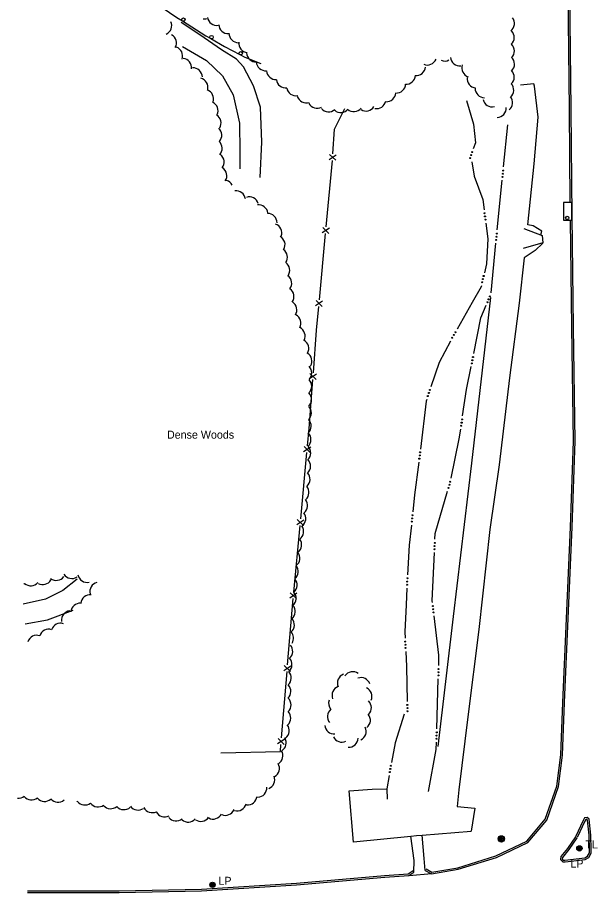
# Model space of a CAD drawing. Extents: x 2402803 to 2427059, y 6985292 to 6997652.
# Drawn here: x 2410190 to 2410538, y 6985966 to 6986491 of the extents above; entities that cross this region are included whole.
import ezdxf

# ---------------------------------------------------------------- set-up
doc = ezdxf.new("R2010")
doc.units = 0
for name, color, linetype in [('p_drainage conc drain', 7, 'Continuous'), ('p_drainage riprap', 7, 'Continuous'), ('p_drainage water', 7, 'Continuous'), ('p_road - paved curb', 7, 'Continuous'), ('p_road bridge end', 7, 'Continuous'), ('p_road guard rails', 7, 'Continuous'), ('p_structure fence', 7, 'Continuous'), ('p_structure general', 7, 'Continuous'), ('p_utility manhole', 7, 'Continuous'), ('p_veg woods', 7, 'Continuous')]:
    doc.layers.add(name, color=color, linetype=linetype)

msp = doc.modelspace()

# ---------------------------------------------------------------- linework, layer by layer
at = {"layer": 'p_drainage conc drain'}
for points in [[(2410428.24, 6985978.13), (2410428.31, 6985985.05), (2410426.3, 6985999.6)], [(2410435.05, 6985979.12), (2410434.33, 6985986.33), (2410433.25, 6986000.21)]]:
    msp.add_lwpolyline(points, dxfattribs=at)
at = {"layer": 'p_drainage riprap'}
for points in [[(2410504.45, 6986360.36), (2410504.96, 6986362.62), (2410499.84, 6986365.73), (2410496.57, 6986366.44), (2410500.51, 6986403.06), (2410502.79, 6986431.01), (2410500.66, 6986449.53), (2410500.14, 6986450.94), (2410492.23, 6986450.24)], [(2410505.52, 6986355.48), (2410500.96, 6986350.99), (2410494.46, 6986346.64), (2410491.48, 6986319.36), (2410485.61, 6986274.62), (2410479.41, 6986222.33), (2410473.82, 6986183.57), (2410467.23, 6986123.58), (2410460.61, 6986071.18), (2410455.26, 6986027.53), (2410454.21, 6986017.45), (2410464.83, 6986016.46), (2410462.65, 6986002.63)], [(2410474.12, 6986322.78), (2410462.77, 6986223.37), (2410451.85, 6986131.46), (2410442.63, 6986053.53)], [(2410392.05, 6985996.08), (2410389.46, 6986026.79), (2410403.13, 6986027.88), (2410411.92, 6986028.07)]]:
    msp.add_lwpolyline(points, dxfattribs=at)
at = {"layer": 'p_drainage water'}
for p, q in [((2410482.05, 6986401.13), (2410484.57, 6986426.35)), ((2410478.28, 6986363.32), (2410481.26, 6986393.17)), ((2410474.51, 6986325.51), (2410477.49, 6986355.36)), ((2410441.98, 6986064.1), (2410442.86, 6986094.08))]:
    msp.add_line(p, q, dxfattribs=at)
for points in [[(2410459.73, 6986441.05), (2410463.99, 6986426.77), (2410465.11, 6986415.54), (2410463.9, 6986411.93)], [(2410462.91, 6986404.22), (2410464.42, 6986395.63), (2410469.56, 6986381.49), (2410470.39, 6986375.32)], [(2410471.45, 6986367.39), (2410472.7, 6986358.07), (2410471.72, 6986343.05), (2410470.53, 6986337.64)], [(2410468.81, 6986329.83), (2410468.66, 6986329.16), (2410463.19, 6986319.7), (2410454.1, 6986303.72)], [(2410464.11, 6986289.16), (2410468.4, 6986310.62), (2410471.54, 6986318.1)], [(2410450.29, 6986296.69), (2410443.39, 6986283.81), (2410438.46, 6986269.23)], [(2410457.49, 6986251.75), (2410459.81, 6986267.63), (2410462.54, 6986281.31)], [(2410435.9, 6986261.65), (2410435.52, 6986260.53), (2410432.18, 6986231.91)], [(2410450.54, 6986214.41), (2410455.47, 6986237.99), (2410456.33, 6986243.84)], [(2410431.21, 6986223.97), (2410428.64, 6986204.36), (2410427.55, 6986194.21)], [(2410440.87, 6986177.76), (2410441.02, 6986181.24), (2410448.44, 6986206.7)], [(2410426.7, 6986186.25), (2410425.41, 6986174.24), (2410424.45, 6986156.35)], [(2410439.34, 6986139.83), (2410439.22, 6986140.76), (2410440.51, 6986169.78)], [(2410424.03, 6986148.36), (2410423.5, 6986138.53), (2410422.78, 6986122.16), (2410422.96, 6986118.39)], [(2410443.1, 6986102.08), (2410443.28, 6986108.23), (2410440.33, 6986131.89)], [(2410423.35, 6986110.4), (2410423.79, 6986101.42), (2410424.24, 6986080.42)], [(2410422.4, 6986072.84), (2410416.89, 6986055.64), (2410414.77, 6986043.9)], [(2410436.97, 6986026.53), (2410441.61, 6986051.72), (2410441.74, 6986056.1)], [(2410413.35, 6986036.03), (2410411.92, 6986028.07), (2410412.24, 6986021.86)]]:
    msp.add_lwpolyline(points, dxfattribs=at)
for centre in [(2410462.65, 6986408.21), (2410463.26, 6986410.03), (2410462.04, 6986406.39), (2410481.65, 6986397.07), (2410481.84, 6986398.98), (2410481.46, 6986395.16), (2410470.65, 6986373.33), (2410470.91, 6986371.43), (2410471.16, 6986369.53), (2410478.07, 6986361.17), (2410477.68, 6986357.35), (2410477.88, 6986359.26), (2410469.68, 6986333.81), (2410470.1, 6986335.69), (2410469.27, 6986331.94), (2410473.81, 6986323.48), (2410472.32, 6986319.94), (2410473.06, 6986321.71), (2410453.11, 6986301.99), (2410451.21, 6986298.65), (2410452.16, 6986300.32), (2410463.69, 6986287.04), (2410462.94, 6986283.27), (2410463.31, 6986285.16), (2410437.21, 6986265.52), (2410437.82, 6986267.34), (2410436.59, 6986263.7), (2410457.17, 6986249.62), (2410456.62, 6986245.82), (2410456.89, 6986247.72), (2410431.94, 6986229.92), (2410431.5, 6986226.11), (2410431.72, 6986228.02), (2410449, 6986208.62), (2410449.54, 6986210.46), (2410450.08, 6986212.3), (2410427.34, 6986192.22), (2410426.93, 6986188.4), (2410427.13, 6986190.31), (2410440.77, 6986175.61), (2410440.6, 6986171.77), (2410440.68, 6986173.69), (2410424.14, 6986150.52), (2410424.24, 6986152.43), (2410424.35, 6986154.35), (2410439.6, 6986137.69), (2410439.84, 6986135.78), (2410440.08, 6986133.88), (2410423.06, 6986116.4), (2410423.15, 6986114.48), (2410423.25, 6986112.56), (2410442.98, 6986098), (2410443.03, 6986099.92), (2410442.92, 6986096.08), (2410424.28, 6986078.42), (2410424.33, 6986076.5), (2410424.37, 6986074.58), (2410441.91, 6986061.94), (2410441.8, 6986058.1), (2410441.86, 6986060.02), (2410414.08, 6986040.04), (2410414.42, 6986041.93), (2410413.74, 6986038.15)]:
    msp.add_circle(centre, 0.3, dxfattribs=at)
at = {"layer": 'p_road - paved curb'}
for points in [[(2410435.05, 6985979.12), (2410438.79, 6985976.98), (2410454.78, 6985979.79), (2410477.78, 6985986.86), (2410496.55, 6985995.78), (2410507.97, 6986009.33), (2410514.92, 6986029.4), (2410517.48, 6986048.27), (2410518.71, 6986079.85), (2410520.84, 6986130.15), (2410523.17, 6986184.97), (2410524.94, 6986236.53), (2410524.02, 6986305.1), (2410523.14, 6986371.5), (2410522.55, 6986435.5), (2410521.87, 6986506.32), (2410521.03, 6986562.84), (2410521.45, 6986622.72), (2410523.36, 6986672.57), (2410525.55, 6986722.05), (2410528.12, 6986761.74), (2410532.03, 6986812.29), (2410535.12, 6986851.18), (2410537.04, 6986879.79)], [(2410522.06, 6986380.02), (2410521.55, 6986435.49), (2410520.87, 6986506.31), (2410520.03, 6986562.84), (2410520.45, 6986622.74), (2410522.25, 6986669.63)], [(2410336.04, 6986394.87), (2410337.04, 6986415.99), (2410336.23, 6986436.93), (2410331.92, 6986449.83), (2410325.95, 6986461.14), (2410321.83, 6986465.74), (2410312.67, 6986471.44), (2410299.73, 6986480.36), (2410288.44, 6986487.7)], [(2410289.42, 6986473.41), (2410303.74, 6986465.04), (2410313.42, 6986455.82), (2410319.8, 6986444.35), (2410323.46, 6986427.38), (2410323.66, 6986410.18), (2410323.68, 6986400.08)], [(2410435.55, 6985979.99), (2410438.97, 6985978.03), (2410454.55, 6985980.76), (2410477.42, 6985987.79), (2410495.93, 6985996.59), (2410507.09, 6986009.83), (2410513.94, 6986029.63), (2410516.48, 6986048.36), (2410517.71, 6986079.89), (2410519.84, 6986130.19), (2410522.17, 6986185.01), (2410523.94, 6986236.54), (2410523.02, 6986305.09), (2410522.17, 6986369.14)], [(2410226.12, 6986153.74), (2410217.6, 6986146.98), (2410207.19, 6986141.8), (2410193.71, 6986138.86)], [(2410194.82, 6986127.09), (2410208.27, 6986129.51), (2410223.64, 6986135.21)], [(2410534.41, 6986000.3), (2410533.34, 6986009.89), (2410532.15, 6986010.8), (2410530.69, 6986010.67), (2410529.86, 6986009.02), (2410525.29, 6985999.26)], [(2410533.42, 6986000.19), (2410532.39, 6986009.35), (2410531.85, 6986009.77), (2410531.33, 6986009.72), (2410530.76, 6986008.58), (2410526.2, 6985998.84)], [(2410525.29, 6985999.26), (2410520.35, 6985992.2), (2410516.51, 6985987.38), (2410516.13, 6985985.58), (2410517.57, 6985984.27), (2410518.95, 6985984.27), (2410531.1, 6985985.63), (2410533.27, 6985986.9), (2410534.54, 6985989.51), (2410534.58, 6985991.56), (2410534.41, 6986000.33)], [(2410526.11, 6985998.69), (2410521.15, 6985991.6), (2410517.44, 6985986.94), (2410517.23, 6985985.93), (2410517.96, 6985985.27), (2410518.89, 6985985.27), (2410530.78, 6985986.6), (2410532.5, 6985987.61), (2410533.54, 6985989.75), (2410533.58, 6985991.56), (2410533.41, 6986000.31)], [(2410196.27, 6985966.96), (2410251.33, 6985966.87), (2410300.75, 6985967.93), (2410357.73, 6985971.39), (2410410.63, 6985976.13), (2410424.79, 6985977.13), (2410427.71, 6985978.98)], [(2410196.27, 6985965.96), (2410251.34, 6985965.87), (2410300.79, 6985966.93), (2410357.8, 6985970.39), (2410410.71, 6985975.13), (2410425.11, 6985976.15), (2410428.24, 6985978.13)], [(2410438.79, 6985976.98), (2410425.48, 6985975.9)]]:
    msp.add_lwpolyline(points, dxfattribs=at)
at = {"layer": 'p_road bridge end'}
msp.add_lwpolyline([(2410523.07, 6986369.27), (2410522.96, 6986379.81), (2410517.93, 6986379.76), (2410518.04, 6986369.22)], close=True, dxfattribs=at)
for points in [[(2410494.2, 6986364.09), (2410505.29, 6986360.06), (2410505.66, 6986355.52), (2410493.73, 6986352.14)], [(2410392.03, 6985996.29), (2410426.3, 6985999.6), (2410429.85, 6985999.99), (2410433.25, 6986000.21), (2410462.65, 6986002.63)]]:
    msp.add_lwpolyline(points, dxfattribs=at)
at = {"layer": 'p_road guard rails'}
for points in [[(2410272.66, 6986499.78), (2410286.03, 6986490.81), (2410289.31, 6986488.71)], [(2410289.31, 6986488.71), (2410303.31, 6986479.73), (2410306.26, 6986478.09)], [(2410306.26, 6986478.09), (2410314.58, 6986473.45), (2410323.79, 6986468.47)], [(2410323.79, 6986468.47), (2410326.66, 6986466.92), (2410336.3, 6986463.17)]]:
    msp.add_lwpolyline(points, dxfattribs=at)
for centre in [(2410289.85, 6986489.55), (2410306.74, 6986478.96), (2410324.27, 6986469.35)]:
    msp.add_circle(centre, 1, dxfattribs=at)
at = {"layer": 'p_structure fence'}
for p, q in [((2410381.58, 6986408.28), (2410377.3, 6986405.47)), ((2410381.29, 6986405.1), (2410377.6, 6986408.65)), ((2410375.61, 6986365.25), (2410379.31, 6986405.08)), ((2410371.55, 6986321.44), (2410375.24, 6986361.27)), ((2410377.52, 6986364.47), (2410373.24, 6986361.65)), ((2410377.22, 6986361.28), (2410373.54, 6986364.84)), ((2410373.45, 6986320.66), (2410369.18, 6986317.84)), ((2410373.16, 6986317.47), (2410369.47, 6986321.03)), ((2410369.84, 6986276.85), (2410365.61, 6986273.96)), ((2410369.6, 6986273.66), (2410365.85, 6986277.15)), ((2410360.3, 6986189.94), (2410364.05, 6986229.76)), ((2410366.33, 6986232.96), (2410362.04, 6986230.15)), ((2410366.03, 6986229.77), (2410362.34, 6986233.33)), ((2410362.2, 6986189.15), (2410357.92, 6986186.34)), ((2410361.9, 6986185.97), (2410358.22, 6986189.53)), ((2410356.17, 6986146.13), (2410359.92, 6986185.95)), ((2410358.05, 6986145.37), (2410353.79, 6986142.52)), ((2410357.78, 6986142.18), (2410354.06, 6986145.71)), ((2410352.45, 6986102.41), (2410355.8, 6986142.15)), ((2410348.76, 6986058.69), (2410352.11, 6986098.43)), ((2410354.36, 6986101.66), (2410350.11, 6986098.8)), ((2410354.09, 6986098.47), (2410350.38, 6986101.99)), ((2410350.68, 6986057.94), (2410346.42, 6986055.09)), ((2410350.41, 6986054.75), (2410346.69, 6986058.27))]:
    msp.add_line(p, q, dxfattribs=at)
for points in [[(2410379.64, 6986409.06), (2410380.51, 6986423.84), (2410386.74, 6986436.14)], [(2410367.92, 6986277.59), (2410369.85, 6986303.14), (2410371.18, 6986317.46)], [(2410364.42, 6986233.74), (2410365.4, 6986244.15), (2410367.62, 6986273.6)], [(2410312.39, 6986049.72), (2410348.07, 6986050.46), (2410348.43, 6986054.72)]]:
    msp.add_lwpolyline(points, dxfattribs=at)
at = {"layer": 'p_structure general'}
msp.add_circle((2410520.23, 6986370.54), 1, dxfattribs=at)
at = {"layer": 'p_utility manhole'}
for centre, radius in [((2410480.71, 6985998.03), 1.9), ((2410480.71, 6985998.03), 1.44), ((2410480.71, 6985998.03), 0.973), ((2410480.71, 6985998.03), 0.539), ((2410480.71, 6985998.03), 0.192), ((2410527.59, 6985992.31), 1.6), ((2410527.59, 6985992.31), 1.3), ((2410527.59, 6985992.31), 1), ((2410527.59, 6985992.31), 0.539), ((2410527.59, 6985992.31), 0.192), ((2410307.34, 6985970.48), 1.6), ((2410307.34, 6985970.48), 1.3), ((2410307.34, 6985970.48), 1), ((2410307.34, 6985970.48), 0.539), ((2410307.34, 6985970.48), 0.192)]:
    msp.add_circle(centre, radius, dxfattribs=at)
at = {"layer": 'p_veg woods'}
for centre, start, end in [((2410277.25, 6986485.95), 294.0959, 24.0959), ((2410301.98, 6986495.53), 266.7143, 290.1848), ((2410309.85, 6986491.66), 189.3611, 279.3611), ((2410316.71, 6986486.79), 183.4112, 273.4112), ((2410482.94, 6986487.24), 307.2134, 37.2134), ((2410280.04, 6986475.44), 331.5449, 61.5449), ((2410322.89, 6986481.29), 179.5441, 269.5441), ((2410482.8, 6986478.79), 313.7626, 43.7626), ((2410328.82, 6986475.35), 173.5336, 263.5336), ((2410283.78, 6986467.64), 340.9547, 70.9547), ((2410482.87, 6986470.7), 315.6489, 45.6489), ((2410289.19, 6986460.54), 354.4664, 84.4664), ((2410333.46, 6986469.74), 182.6677, 272.6677), ((2410436.32, 6986467.92), 247.1162, 337.1162), ((2410446.69, 6986470.3), 247.3883, 297.3661), ((2410455.85, 6986467.39), 185.5741, 275.5741), ((2410482.96, 6986462.76), 315.6756, 45.6756), ((2410295.6, 6986454.9), 1.9757, 91.9757), ((2410339.29, 6986464.44), 184.226, 274.226), ((2410429.57, 6986461.67), 263.689, 353.689), ((2410462.62, 6986460.52), 161.1627, 251.1627), ((2410298.97, 6986448.79), 346.2575, 76.2575), ((2410345.29, 6986459.25), 185.1581, 275.1581), ((2410423.51, 6986456.41), 265.879, 355.879), ((2410465.75, 6986454.16), 174.3867, 264.3867), ((2410482.8, 6986454.97), 313.6839, 43.6839), ((2410351.28, 6986454.2), 187.5329, 277.5329), ((2410417.62, 6986451.1), 267.1392, 357.1392), ((2410482.5, 6986447.15), 312.8495, 42.8495), ((2410302.37, 6986441.93), 341.2825, 71.2825), ((2410357.47, 6986449.45), 190.3479, 280.3479), ((2410411.79, 6986445.9), 266.6763, 356.6763), ((2410470.63, 6986448.28), 179.5583, 269.5583), ((2410305.07, 6986434.81), 335.6504, 65.6504), ((2410363.62, 6986445.21), 198.081, 288.081), ((2410370.13, 6986441.92), 208.5023, 298.5023), ((2410405.77, 6986441.75), 258.9829, 348.9829), ((2410475.24, 6986442.82), 193.3164, 283.3164), ((2410481.87, 6986439.73), 308.768, 38.768), ((2410376.98, 6986439.81), 220.875, 310.875), ((2410384.4, 6986439.38), 229.0654, 319.0654), ((2410392.2, 6986439.94), 229.6899, 319.6899), ((2410399.43, 6986440.32), 238.5492, 328.5492), ((2410478.01, 6986436.42), 272.8386, 2.8386), ((2410306.86, 6986427.49), 328.9267, 58.9267), ((2410307.28, 6986420.24), 318.1401, 48.1401), ((2410307.52, 6986412.29), 317.4711, 47.4711), ((2410308.69, 6986404.04), 322.0923, 52.0923), ((2410310.28, 6986395.84), 327.311, 57.311), ((2410314.04, 6986387.68), 26.0688, 71.4367), ((2410321.45, 6986381.23), 6.7744, 96.7744), ((2410329.42, 6986377.49), 17.5095, 107.5095), ((2410334.95, 6986372.74), 6.8098, 96.8098), ((2410340.47, 6986367.6), 0.4835, 90.4835), ((2410343.29, 6986361.49), 341.0131, 71.0131), ((2410345.24, 6986354.44), 331.0334, 61.0334), ((2410346.67, 6986346.9), 326.3169, 56.3169), ((2410348.08, 6986339.12), 325.0823, 55.0823), ((2410349.27, 6986331.3), 323.8506, 53.8506), ((2410350.58, 6986323.35), 324.6964, 54.6964), ((2410352.32, 6986315.36), 327.4125, 57.4125), ((2410354.74, 6986307.42), 331.6292, 61.6292), ((2410357.27, 6986299.75), 332.8675, 62.8675), ((2410359.46, 6986292.2), 330.8663, 60.8663), ((2410361.39, 6986284.55), 329.424, 59.424), ((2410361.3, 6986277.53), 314.7447, 44.7447), ((2410361.23, 6986269.55), 314.3903, 44.3903), ((2410361.15, 6986261.56), 314.3903, 44.3903), ((2410361.03, 6986253.57), 314.2087, 44.2087), ((2410360.92, 6986245.57), 314.2213, 44.2213), ((2410360.81, 6986237.58), 314.2213, 44.2213), ((2410360.69, 6986229.59), 314.1363, 44.1363), ((2410360.55, 6986221.6), 313.988, 43.988), ((2410360.26, 6986213.72), 312.3679, 42.3679), ((2410359.63, 6986205.9), 310.1605, 40.1605), ((2410358.76, 6986198.05), 308.6599, 38.6599), ((2410357.68, 6986190.23), 307.2131, 37.2131), ((2410356.38, 6986182.42), 305.9387, 35.9387), ((2410355.22, 6986174.44), 306.9254, 36.9254), ((2410354.16, 6986166.48), 307.3673, 37.3673), ((2410353.2, 6986158.46), 308.3995, 38.3995), ((2410213.6, 6986158.77), 232.9454, 322.9454), ((2410222.92, 6986159.88), 213.2784, 303.2784), ((2410232.13, 6986157.56), 191.7834, 281.7834), ((2410190.24, 6986154.84), 313.8552, 320.1297), ((2410198.2, 6986155.55), 230.1297, 320.1297), ((2410205.43, 6986156.17), 240.96, 330.96), ((2410239.39, 6986146.37), 104.0596, 194.0596), ((2410352.46, 6986150.39), 309.9105, 39.9105), ((2410234.02, 6986138.84), 85.4424, 175.4424), ((2410351.9, 6986142.35), 310.7789, 40.7789), ((2410227.89, 6986133.75), 85.4213, 175.4213), ((2410222.37, 6986129.25), 97.2924, 187.2924), ((2410351.35, 6986134.36), 311.0852, 41.0852), ((2410350.83, 6986126.39), 311.2675, 41.2675), ((2410209.03, 6986118.13), 71.9099, 161.9099), ((2410216.15, 6986121.74), 71.9099, 161.9099), ((2410201.91, 6986114.51), 71.9099, 161.9099), ((2410350.32, 6986118.48), 328.172, 41.326), ((2410349.84, 6986110.57), 311.5717, 41.5717), ((2410349.4, 6986102.6), 311.8559, 41.8559), ((2410348.97, 6986094.63), 311.8933, 41.8933), ((2410391.52, 6986092.66), 55.3374, 145.3374), ((2410387.95, 6986091.49), 111.1676, 201.1676), ((2410396.48, 6986089.13), 19.4075, 109.4075), ((2410348.73, 6986086.54), 313.5168, 43.5168), ((2410384.72, 6986084.17), 111.1676, 201.1676), ((2410397.43, 6986083.51), 335.4878, 65.4878), ((2410348.82, 6986078.43), 315.177, 45.177), ((2410382.68, 6986079.35), 160.42, 219.627), ((2410397.08, 6986076.7), 316.3167, 46.3167), ((2410348.67, 6986070.56), 313.4584, 43.4584), ((2410381.93, 6986071.4), 129.627, 219.627), ((2410396.46, 6986069.19), 309.6582, 39.6582), ((2410347.78, 6986063.03), 307.5504, 37.5504), ((2410380.31, 6986066.63), 184.9345, 274.9345), ((2410393.97, 6986062.58), 295.4651, 25.4651), ((2410345.93, 6986055.68), 301.6617, 31.6617), ((2410384.97, 6986061.73), 205.6328, 295.6328), ((2410389.05, 6986058.63), 267.6925, 357.6925), ((2410343.96, 6986047.98), 301.2226, 31.2226), ((2410341.87, 6986040.42), 299.1061, 29.1061), ((2410339.06, 6986033.52), 291.312, 21.312), ((2410334.26, 6986028.62), 273.745, 3.745), ((2410190.92, 6986028.07), 263.6351, 307.6257), ((2410198.8, 6986027.02), 218.0723, 308.0723), ((2410206.51, 6986026.12), 221.4018, 311.4018), ((2410214.53, 6986025.68), 220.8345, 310.8345), ((2410222.76, 6986025.1), 305.8199, 307.2974), ((2410230.74, 6986024.02), 216.5711, 306.5711), ((2410238.63, 6986022.85), 216.8429, 306.8429), ((2410322.01, 6986020.47), 255.2763, 345.2763), ((2410328.47, 6986024.14), 263.5804, 353.5804), ((2410246.31, 6986021.78), 220.4362, 310.4362), ((2410254.2, 6986021.21), 221.7073, 311.7073), ((2410262.66, 6986020.94), 215.29, 305.29), ((2410271.14, 6986019.4), 206.5202, 296.5202), ((2410278.65, 6986016.83), 207.2874, 297.2874), ((2410315.06, 6986017.81), 246.9771, 336.9771), ((2410285.49, 6986014.51), 218.9355, 308.9355), ((2410292.83, 6986013.74), 228.0893, 318.0893), ((2410300.28, 6986014.18), 235.9073, 325.9073), ((2410307.7, 6986015.57), 242.4252, 332.4252)]:
    msp.add_arc(centre, 5.65, start, end, dxfattribs=at)

# ---------------------------------------------------------------- texts
at = {"layer": 'p_utility manhole'}
for s, p in [('  TL', (2410527.59, 6985992.31)), ('LP', (2410522.15, 6985980.8)), ('  LP', (2410307.34, 6985970.48))]:
    msp.add_text(s, height=4.8, dxfattribs=at).set_placement(p)
at = {"layer": 'p_veg woods'}
msp.add_text('Dense Woods', height=4.8, dxfattribs=at).set_placement((2410280.02, 6986238.11))

doc.saveas('drawing.dxf')
